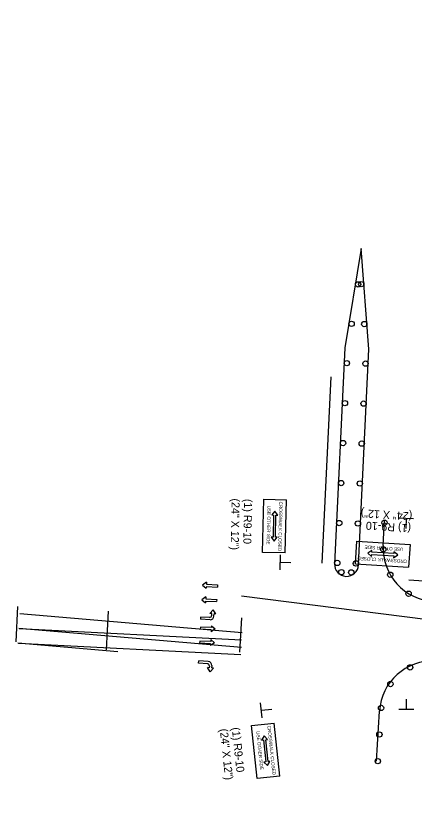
# Model space of a CAD drawing. Extents: x 659657 to 668193, y 633084 to 648639.
# Drawn here: x 659657 to 659956, y 642452 to 643043 of the extents above; entities that cross this region are included whole.
import ezdxf

# ---------------------------------------------------------------- set-up
doc = ezdxf.new("R2010")
doc.units = 0
for name, color, linetype in [('R_Draft', 7, 'Continuous'), ('R_MOT_Stage 2', 7, 'Continuous'), ('R_MOT_Stage 2_Striping', 7, 'Continuous'), ('R_MOT_Stage 3', 7, 'Continuous'), ('R_MOT_Stage 3_Striping', 7, 'Continuous'), ('R_MOT_Stage 4', 7, 'Continuous'), ('R_MOT_Stage 4_Striping', 7, 'Continuous'), ('R_MOT_Stage 4_Striping_PPM', 7, 'Continuous'), ('R_MOT_Stage 5', 7, 'Continuous'), ('R_MOT_Stage 5_Striping', 7, 'Continuous'), ('R_MOT_Stage 5_Striping_PPM', 7, 'Continuous'), ('T_Notes', 7, 'Continuous'), ('T_SIGNAL CONTROL CABINET', 7, 'Continuous')]:
    doc.layers.add(name, color=color, linetype=linetype)

msp = doc.modelspace()

# ---------------------------------------------------------------- linework, layer by layer
at = {"layer": 'R_Draft'}
for p, q in [((659911.92, 642631.58), (659912.98, 642648.55)), ((659912.98, 642648.55), (659952.77, 642646.06)), ((659952.77, 642646.06), (659951.71, 642629.09)), ((659911.92, 642631.58), (659951.71, 642629.09)), ((659951.79, 642619.53), (659963.02, 642618.83)), ((659841.96, 642516.07), (659840.76, 642527.25)), ((659841.53, 642521.65), (659849.16, 642522.47)), ((659834.04, 642510.19), (659850.95, 642512.01)), ((659838.31, 642470.56), (659834.04, 642510.19)), ((659855.22, 642472.37), (659850.95, 642512.01)), ((659855.22, 642472.37), (659838.31, 642470.56))]:
    msp.add_line(p, q, dxfattribs=at)
for points in [[(659943.52, 642638.12), (659940.74, 642640.55), (659940.66, 642639.15), (659924.14, 642640.18), (659924.23, 642641.58), (659921.17, 642639.52), (659923.94, 642637.09), (659924.03, 642638.5), (659940.55, 642637.46), (659940.46, 642636.06)], [(659843.43, 642502.41), (659841.51, 642499.27), (659842.91, 642499.42), (659844.68, 642482.96), (659843.28, 642482.81), (659845.83, 642480.15), (659847.75, 642483.29), (659846.35, 642483.14), (659844.58, 642499.6), (659845.98, 642499.75)]]:
    msp.add_lwpolyline(points, close=True, dxfattribs=at)
at = {"layer": 'R_MOT_Stage 2'}
for centre in [(659952.84, 642553.8), (659938.07, 642541.37), (659931.07, 642523.39), (659929.82, 642503.5), (659928.66, 642483.53)]:
    msp.add_circle(centre, 2, dxfattribs=at)
at = {"layer": 'R_MOT_Stage 2_Striping'}
for p, q in [((659659.72, 642582.97), (659826.52, 642574.5)), ((659659.17, 642571.99), (659825.96, 642563.52)), ((659927.66, 642483.59), (659929.85, 642521))]:
    msp.add_line(p, q, dxfattribs=at)
msp.add_lwpolyline([(659733.62, 642565.59), (659658.78, 642572.01)], dxfattribs=at)
msp.add_arc((659969.78, 642518.67), 40, 87.09279, 176.655, dxfattribs=at)
at = {"layer": 'R_MOT_Stage 3'}
for centre in [(659933.61, 642662.35), (659932.7, 642642.38), (659937.98, 642623.3), (659951.75, 642609.09)]:
    msp.add_circle(centre, 2, dxfattribs=at)
at = {"layer": 'R_MOT_Stage 3_Striping'}
for p, q in [((659966.44, 642589.43), (659826.45, 642607.29)), ((659826.85, 642579.67), (659660.28, 642593.96))]:
    msp.add_line(p, q, dxfattribs=at)
msp.add_lwpolyline([(659826.41, 642568.66), (659659.53, 642582.98)], dxfattribs=at)
at = {"layer": 'R_MOT_Stage 4'}
for centre in [(659933.61, 642662.35), (659932.7, 642642.38), (659937.98, 642623.3), (659951.75, 642609.09)]:
    msp.add_circle(centre, 2, dxfattribs=at)
at = {"layer": 'R_MOT_Stage 4_Striping'}
for p, q in [((659966.44, 642589.43), (659826.45, 642607.29)), ((659826.85, 642579.67), (659660.28, 642593.96)), ((659826.85, 642579.67), (659660.28, 642593.96))]:
    msp.add_line(p, q, dxfattribs=at)
msp.add_lwpolyline([(659826.41, 642568.66), (659659.53, 642582.98)], dxfattribs=at)
msp.add_lwpolyline([(659826.41, 642568.66), (659659.53, 642582.98)], dxfattribs=at)
at = {"layer": 'R_MOT_Stage 4_Striping_PPM'}
msp.add_arc((660777.38, 642087.58), 954.93, 348.72774, 348.72774, dxfattribs=at)
at = {"layer": 'R_MOT_Stage 5'}
for centre in [(659913.85, 642841.06), (659916.24, 642841.2), (659908.96, 642811.46), (659918.5, 642811.29), (659905.41, 642781.95), (659919.4, 642781.6), (659903.98, 642751.99), (659917.98, 642751.63), (659902.55, 642722.02), (659916.55, 642721.67), (659901.12, 642692.06), (659915.12, 642691.7), (659899.69, 642662.09), (659913.69, 642661.73), (659898.26, 642632.12), (659912.26, 642631.77), (659901.34, 642625.25), (659908.72, 642625.03)]:
    msp.add_circle(centre, 2, dxfattribs=at)
at = {"layer": 'R_MOT_Stage 5_Striping'}
for p, q in [((659916.24, 642867.85), (659903.95, 642793.35)), ((659921.92, 642792.45), (659916.24, 642867.85)), ((659903.95, 642793.35), (659896.23, 642631.53)), ((659914.2, 642630.63), (659921.92, 642792.45)), ((659893.41, 642771.83), (659886.74, 642631.99)), ((659826.85, 642579.67), (659660.28, 642593.96))]:
    msp.add_line(p, q, dxfattribs=at)
msp.add_lwpolyline([(659826.41, 642568.66), (659659.53, 642582.98)], dxfattribs=at)
msp.add_arc((659905.22, 642631.08), 9, 177.13184, 357.13184, dxfattribs=at)
at = {"layer": 'R_MOT_Stage 5_Striping_PPM'}
msp.add_arc((660777.38, 642087.58), 954.93, 348.72774, 348.72774, dxfattribs=at)
at = {"layer": 'T_Notes'}
for p, q in [((659842.3, 642640.05), (659843.12, 642679.9)), ((659843.12, 642679.9), (659860.13, 642679.55)), ((659859.3, 642639.7), (659860.13, 642679.55)), ((659944.21, 642665.9), (659955.45, 642665.49)), ((659949.8, 642665.53), (659949.52, 642657.86)), ((659859.3, 642639.7), (659842.3, 642640.05)), ((659855.45, 642627.08), (659855.68, 642638.33)), ((659855.73, 642632.67), (659863.41, 642632.51)), ((659950.03, 642522.4), (659950.06, 642530.08)), ((659955.63, 642522.21), (659944.38, 642522.26))]:
    msp.add_line(p, q, dxfattribs=at)
msp.add_lwpolyline([(659851.44, 642670.99), (659849.13, 642668.12), (659850.54, 642668.09), (659850.2, 642651.54), (659848.79, 642651.57), (659850.98, 642648.61), (659853.29, 642651.48), (659851.89, 642651.51), (659852.23, 642668.06), (659853.63, 642668.03)], close=True, dxfattribs=at)
at = {"layer": 'T_SIGNAL CONTROL CABINET'}
for p, q in [((659932.74, 642645.21), (659933.7, 642664.22)), ((659800.26, 642617.64), (659797.22, 642615.55)), ((659800.26, 642617.64), (659800.19, 642616.24)), ((659800.19, 642616.24), (659808.45, 642615.79)), ((659797.22, 642615.55), (659800.02, 642613.15)), ((659800.09, 642614.55), (659800.02, 642613.15)), ((659800.09, 642614.55), (659808.36, 642614.1)), ((659808.45, 642615.79), (659808.36, 642614.1)), ((659799.7, 642606.65), (659796.67, 642604.57)), ((659796.67, 642604.57), (659799.46, 642602.16)), ((659799.7, 642606.65), (659799.63, 642605.25)), ((659799.63, 642605.25), (659807.89, 642604.8)), ((659807.89, 642604.8), (659807.8, 642603.12)), ((659658.56, 642599.55), (659657.22, 642573.1)), ((659799.54, 642603.56), (659799.46, 642602.16)), ((659799.54, 642603.56), (659807.8, 642603.12)), ((659726.47, 642596.1), (659724.99, 642567.02)), ((659805.19, 642597), (659802.81, 642594.19)), ((659804.21, 642594.12), (659802.81, 642594.19)), ((659804.16, 642592.9), (659804.21, 642594.12)), ((659807.3, 642593.97), (659805.19, 642597)), ((659805.82, 642592.26), (659805.9, 642594.04)), ((659807.3, 642593.97), (659805.9, 642594.04)), ((659795.81, 642591.61), (659795.73, 642589.92)), ((659802.87, 642589.58), (659795.73, 642589.92)), ((659802.39, 642591.3), (659795.81, 642591.61)), ((659795.63, 642584.09), (659795.55, 642582.41)), ((659803.81, 642582.02), (659795.55, 642582.41)), ((659803.89, 642583.7), (659795.63, 642584.09)), ((659806.77, 642582.72), (659803.75, 642580.61)), ((659803.81, 642582.02), (659803.75, 642580.61)), ((659803.96, 642585.11), (659803.89, 642583.7)), ((659803.96, 642585.11), (659806.77, 642582.72)), ((659795.09, 642573.6), (659795.01, 642571.92)), ((659803.28, 642571.53), (659795.01, 642571.92)), ((659803.36, 642573.21), (659795.09, 642573.6)), ((659806.24, 642572.23), (659803.21, 642570.12)), ((659803.28, 642571.53), (659803.21, 642570.12)), ((659803.43, 642574.62), (659803.36, 642573.21)), ((659803.43, 642574.62), (659806.24, 642572.23)), ((659794.26, 642557.11), (659794.39, 642558.79)), ((659800.83, 642556.58), (659794.26, 642557.11)), ((659801.52, 642558.22), (659794.39, 642558.79)), ((659802.88, 642550.57), (659800.87, 642553.66)), ((659802.27, 642553.55), (659800.87, 642553.66)), ((659802.37, 642554.76), (659802.27, 642553.55)), ((659805.36, 642553.3), (659802.88, 642550.57)), ((659804.1, 642555.19), (659803.96, 642553.41)), ((659805.36, 642553.3), (659803.96, 642553.41))]:
    msp.add_line(p, q, dxfattribs=at)
msp.add_lwpolyline([(659826.34, 642591.03), (659825.03, 642565.17)], dxfattribs=at)
for centre, radius, start, end in [((659972.69, 642643.18), 40, 177.09279, 267.09279), ((659802.47, 642592.98), 1.69, 267.29417, 357.29417), ((659803.01, 642592.39), 2.81, 267.29417, 357.29417), ((659801.3, 642555.41), 2.81, 355.38312, 85.38312), ((659800.69, 642554.9), 1.69, 355.38312, 85.38312)]:
    msp.add_arc(centre, radius, start, end, dxfattribs=at)

# ---------------------------------------------------------------- texts
at = {"layer": 'R_Draft'}
for s, height, rotation, p in [('(24" X 12")', 6, 176.42134, (659954.6, 642670.03)), ('(1) R9-10', 6, 176.42134, (659953.7, 642661.03)), ('USE OTHER SIDE', 2.5, 176.42134, (659947.88, 642643.49)), ('CROSSWALK CLOSED', 2.5, 176.42134, (659950.58, 642634.55)), ('CROSSWALK CLOSED', 2.5, 276.13991, (659845.76, 642509.98)), ('(24" X 12")', 6, 276.13991, (659810.13, 642507.59)), ('(1) R9-10', 6, 276.13991, (659819.13, 642508.58)), ('USE OTHER SIDE', 2.5, 276.13991, (659837.41, 642505.8))]:
    msp.add_text(s, height=height, rotation=rotation, dxfattribs=at).set_placement(p)
at = {"layer": 'T_Notes'}
for s, height, p in [('(24" X 12")', 6, (659819.13, 642680.57)), ('(1) R9-10', 6, (659828.46, 642680.27)), ('CROSSWALK CLOSED', 2.5, (659854.72, 642678.2)), ('USE OTHER SIDE', 2.5, (659845.9, 642675.12))]:
    msp.add_text(s, height=height, rotation=268.81543, dxfattribs=at).set_placement(p)

doc.saveas('drawing.dxf')
